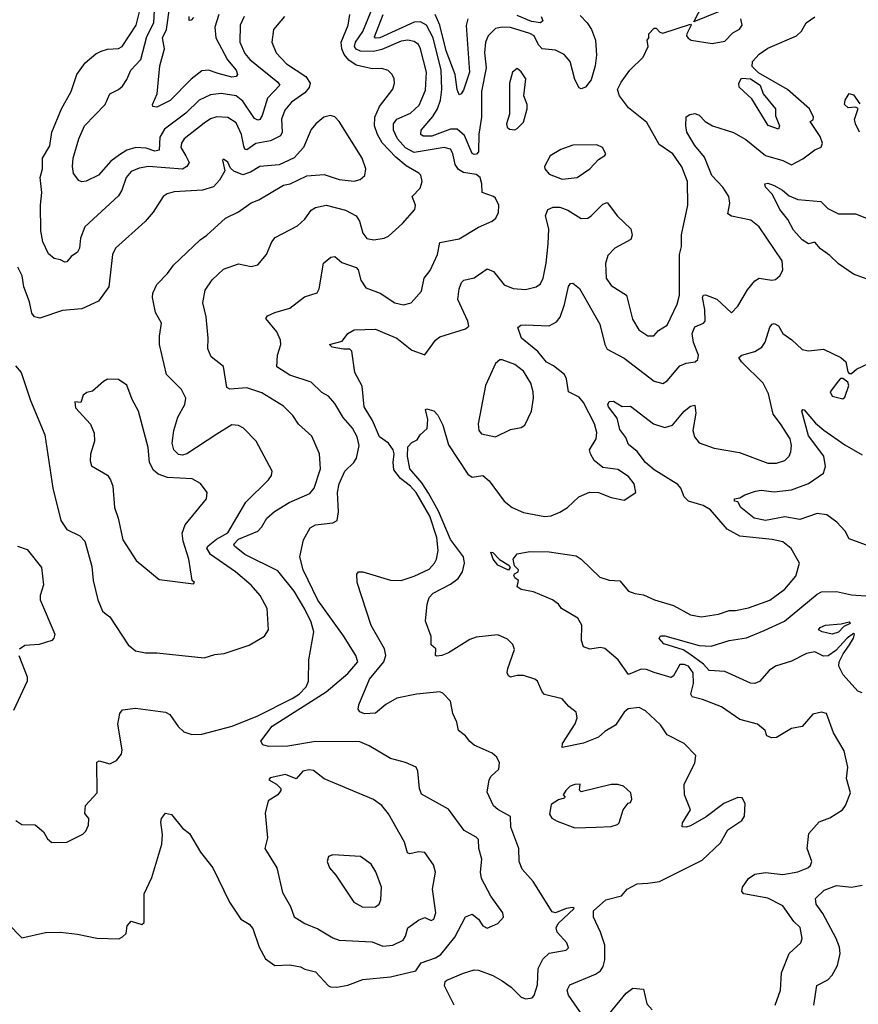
# Model space of a CAD drawing. Extents: x 1468344 to 1613994, y 525695 to 643861.
# Tile 354 of 427: x 1571735 to 1575647, y 607638 to 612230. Entities that reach past the tile are written whole.
import ezdxf

# ---------------------------------------------------------------- set-up
doc = ezdxf.new("R2010")
doc.units = 0

msp = doc.modelspace()

# ---------------------------------------------------------------- linework, layer by layer
at = {"layer": '0CON10XD'}
for points in [[(1571678.5, 608015), (1571745, 607948.8), (1571855, 607974), (1571925, 607974.3), (1572005, 607966), (1572095, 607947.5), (1572196.7, 607943.3), (1572215, 607952.5), (1572230.7, 607969.3), (1572236.7, 608005), (1572255, 608026.7), (1572305, 608010), (1572315, 608020), (1572316, 608154), (1572350.6, 608229.4), (1572397.5, 608385), (1572400.3, 608430.3), (1572392.9, 608487.1), (1572396.2, 608505), (1572415, 608530), (1572443, 608523), (1572495, 608460), (1572527.5, 608435), (1572577.6, 608347.6), (1572635.6, 608275.6), (1572714, 608115), (1572766.9, 608035), (1572805, 608011.6), (1572822.3, 607992.3), (1572851.4, 607905), (1572881.1, 607851.1), (1572925, 607818.8), (1572995, 607822.9), (1573045, 607813.8), (1573065, 607802), (1573115, 607790), (1573174.7, 607724.7), (1573185, 607720.5), (1573215, 607718.9), (1573265, 607727.3), (1573335, 607753.5), (1573465, 607766.9), (1573582.2, 607795), (1573607.8, 607832.3), (1573675, 607854.8), (1573698.8, 607871.2), (1573765, 607951.8), (1573815, 608046.9), (1573845, 608058.2), (1573875, 608035.6), (1573895, 608004.2), (1573915, 607993.3), (1573965, 608015.7), (1573991.4, 608045), (1573988.6, 608065), (1573933.3, 608143.3), (1573888.9, 608225), (1573884.5, 608255), (1573890.4, 608315), (1573876.5, 608365), (1573875, 608406.7), (1573865, 608418.6), (1573808.6, 608448.6), (1573735, 608547.8), (1573608.6, 608618.6), (1573600, 608645), (1573592.5, 608725), (1573583.8, 608745), (1573535, 608766.7), (1573464.6, 608784.6), (1573365, 608844.2), (1573322.1, 608862.1), (1573115.2, 608864.8), (1572985, 608842.4), (1572895, 608841.1), (1572868.6, 608848.6), (1572860, 608865), (1572912.9, 608935), (1573164.7, 609095), (1573265, 609181.3), (1573312.5, 609235), (1573303.4, 609265), (1573245, 609356.2), (1573125, 609523.6), (1573056.9, 609665), (1573042, 609725), (1573058.6, 609805), (1573090, 609860), (1573115, 609874), (1573196.2, 609883.8), (1573216.2, 609895), (1573222.8, 609935), (1573217.3, 610025), (1573224.9, 610065.1), (1573251.6, 610125), (1573294.2, 610165), (1573305.3, 610185), (1573318, 610245), (1573308.9, 610285), (1573287.9, 610325), (1573244.3, 610374.3), (1573205, 610440.6), (1573175.6, 610475), (1573145, 610490.9), (1573095, 610540.5), (1572995, 610571.8), (1572935, 610611.2), (1572938.1, 610665), (1572953.3, 610715), (1572951.8, 610735), (1572934.5, 610775), (1572882.9, 610837.1), (1572891.4, 610848.6), (1572924.5, 610865.5), (1572994.6, 610885.4), (1573062.9, 610937.1), (1573123, 610957), (1573131.5, 610975), (1573151.9, 611095), (1573187, 611123), (1573205, 611126), (1573237.8, 611097.8), (1573305, 611074.4), (1573313.4, 611063.4), (1573326.2, 611015), (1573349.8, 610979.8), (1573416, 610955), (1573485, 610909.5), (1573525, 610900.9), (1573560.6, 610909.4), (1573608.9, 610965), (1573622.1, 611025), (1573649.6, 611060.4), (1573684.5, 611135), (1573695, 611190.8), (1573785, 611207.8), (1573875, 611263.3), (1573938.8, 611291.2), (1573956.7, 611305), (1573968.3, 611331.7), (1573970, 611365), (1573955, 611397.5), (1573945.9, 611405.9), (1573892, 611425), (1573891.5, 611465), (1573882.5, 611495), (1573865, 611507.6), (1573805, 611517), (1573781.8, 611531.8), (1573766.5, 611555), (1573756, 611606), (1573745, 611626.1), (1573714.7, 611634.7), (1573575, 611611), (1573535, 611633.2), (1573497.8, 611675), (1573478.1, 611715), (1573478.6, 611745), (1573495, 611765.9), (1573558.2, 611795), (1573598.1, 611831.9), (1573628.6, 611901.4), (1573632.5, 611985), (1573604.7, 612095), (1573594.6, 612115), (1573575, 612129.3), (1573545, 612134.7), (1573515, 612130.2), (1573425, 612090.9), (1573385, 612081.9), (1573325, 612083.1), (1573305, 612092.2), (1573296.7, 612105), (1573302.1, 612125), (1573335.5, 612175), (1573423.6, 612393.6)], [(1572782, 612245), (1572762.8, 612205), (1572761.4, 612125), (1572785, 612073.1), (1572808.2, 612045), (1572939.5, 611939.5), (1572948.8, 611925), (1572890.6, 611865), (1572866.6, 611783.4), (1572855, 611765.4), (1572845, 611762.3), (1572830.1, 611770.1), (1572775, 611849.7), (1572745, 611874.8), (1572675, 611885.7), (1572625, 611880), (1572571.5, 611855), (1572509.7, 611795), (1572410.3, 611719.7), (1572388.2, 611681.8), (1572385, 611622.5), (1572365, 611617.8), (1572325, 611631.4), (1572276.4, 611633.6), (1572235, 611621.6), (1572199.8, 611600.2), (1572160, 611570), (1572102.5, 611505), (1572045, 611477.1), (1572025, 611474.2), (1572010.3, 611480.3), (1571985, 611513.3), (1571980.6, 611545), (1571984.4, 611585), (1572010, 611675), (1572037.5, 611735), (1572133.6, 611835), (1572155.3, 611884.7), (1572195.7, 611904.3), (1572215, 611920.9), (1572235, 611951.5), (1572252.5, 611995), (1572299.3, 612045), (1572328.2, 612151.8), (1572360, 612215), (1572366.1, 612335)], [(1572970, 612245), (1572919.4, 612185), (1572911.1, 612125), (1572931.8, 612075), (1572979.1, 612025), (1573070.4, 611965), (1573089.6, 611935), (1573085.3, 611914.8), (1573065, 611888.5), (1573003.3, 611845), (1572971, 611809), (1572956.1, 611766.1), (1572959.1, 611705), (1572950.7, 611689.3), (1572905.2, 611664.8), (1572836.8, 611653.2), (1572793.8, 611623.8), (1572785, 611627.1), (1572779.7, 611639.7), (1572769, 611695), (1572745, 611749.6), (1572705, 611773.8), (1572655, 611777.5), (1572625, 611767.3), (1572595, 611748.2), (1572501.6, 611675), (1572489.1, 611655), (1572487.1, 611635), (1572510.3, 611595), (1572526, 611564), (1572515, 611545.3), (1572495, 611533.4), (1572335, 611545.2), (1572292.1, 611537.9), (1572255, 611522.1), (1572232, 611495), (1572211.5, 611435), (1572195, 611408.2), (1572039.2, 611265), (1572018.8, 611211.2), (1572013.5, 611165), (1572005, 611146.4), (1571974.3, 611125.7), (1571955, 611100.4), (1571945, 611098.9), (1571925, 611110.4), (1571895, 611116.9), (1571868.6, 611138.6), (1571842.9, 611195), (1571832.5, 611245), (1571831.1, 611365), (1571838.2, 611425), (1571830, 611495), (1571840.8, 611535), (1571840.9, 611585), (1571875, 611642), (1571884.6, 611705), (1571929.5, 611815), (1571975.5, 611895), (1572001.9, 611975), (1572040.6, 612029.4), (1572089.3, 612070.7), (1572115, 612083.1), (1572145, 612093.3), (1572195, 612096.4), (1572213.1, 612105), (1572278.4, 612205), (1572298.6, 612285)], [(1572664.1, 612255), (1572645.8, 612195), (1572649.2, 612145), (1572703.8, 612043.8), (1572744.6, 611995), (1572751.5, 611975), (1572745.3, 611964.7), (1572725, 611962.5), (1572660.7, 611979.3), (1572615, 611994.6), (1572585, 611992.5), (1572535, 611952.5), (1572437.2, 611852.8), (1572375, 611822.7), (1572355.8, 611825), (1572354.5, 611834.5), (1572376.4, 611885), (1572388.8, 612015), (1572410, 612095), (1572400.9, 612145), (1572420, 612185), (1572434.6, 612295.4)], [(1574995, 612267.5), (1574880, 612220), (1574924, 612305)], [(1571885, 608393.8), (1571955, 608394.2), (1572028.8, 608431.2), (1572043.6, 608446.4), (1572056.4, 608473.6), (1572056.7, 608505), (1572038.3, 608528.3), (1572041.2, 608565), (1572095.4, 608625), (1572095, 608767.5), (1572105, 608773.3), (1572155, 608759.2), (1572186, 608775), (1572209.2, 608805), (1572212.9, 608825), (1572193.1, 608945), (1572202, 608995), (1572215, 609011.2), (1572275, 609020), (1572415, 609001.4), (1572435, 608990.6), (1572473.5, 608933.5), (1572499.8, 608909.8), (1572537, 608897), (1572585, 608898.1), (1572726.7, 608935), (1572845, 608983.2), (1573006.4, 609065), (1573038.8, 609085), (1573071.6, 609118.4), (1573082.2, 609145), (1573084.4, 609245), (1573107.4, 609375), (1573095, 609420.9), (1573065, 609481.1), (1573015.9, 609565), (1572939.7, 609659.7), (1572785, 609736.8), (1572737.5, 609775), (1572733.5, 609785), (1572755, 609807.5), (1572845, 609845.4), (1572864.8, 609865.2), (1572887.1, 609905), (1572923.4, 609936.6), (1572991.7, 609978.3), (1573088.8, 610021.2), (1573108.9, 610045), (1573137.8, 610135), (1573133.3, 610205), (1573097.3, 610287.3), (1573034.7, 610344.7), (1573009.4, 610385), (1572965, 610428.1), (1572865, 610490), (1572795, 610513.8), (1572715, 610507.8), (1572700.6, 610515), (1572685, 610613.3), (1572628.7, 610658.7), (1572612.5, 610695), (1572614.2, 610745), (1572604.4, 610845), (1572589.3, 610909.3), (1572600.6, 610969.4), (1572633.4, 611016.6), (1572685, 611066.2), (1572755, 611091.1), (1572815, 611078.6), (1572845, 611087.5), (1572886.9, 611135), (1572911.8, 611195), (1572927.1, 611215), (1573030.7, 611269.3), (1573065, 611299.5), (1573095, 611341.8), (1573115, 611354.6), (1573164.6, 611365.4), (1573255, 611342), (1573304.2, 611315), (1573320, 611290), (1573335.4, 611235.4), (1573355, 611210), (1573386.8, 611203.2), (1573435, 611210.8), (1573455, 611220.8), (1573520.7, 611279.3), (1573577.5, 611345), (1573581.4, 611365), (1573565.8, 611405), (1573603.1, 611445), (1573612.5, 611475), (1573605.6, 611505), (1573597.1, 611515), (1573538.4, 611548.4), (1573489.9, 611589.9), (1573425.6, 611655.6), (1573404, 611695), (1573390.8, 611735), (1573392, 611775), (1573413.9, 611826.1), (1573475, 611906.2), (1573483.1, 611935), (1573481.4, 611955), (1573472.9, 611975), (1573453.8, 611993.8), (1573425, 612002.1), (1573378.6, 612001.4), (1573305, 612018.1), (1573270.9, 612040.9), (1573248.2, 612068.2), (1573237.3, 612095), (1573235.2, 612125), (1573267.6, 612205), (1573275.3, 612255)], [(1572545, 612240.9), (1572535, 612227.8), (1572526.1, 612226.1), (1572524.7, 612245)], [(1573761.4, 607635), (1573716.9, 607725), (1573719.8, 607745), (1573728.3, 607751.7), (1573805, 607783.3), (1573855, 607798.7), (1573875, 607798.4), (1573942.6, 607772.6), (1573985, 607747.5), (1574028.2, 607718.2), (1574075, 607671.4), (1574095.9, 607664.1), (1574125, 607668.8), (1574135, 607680), (1574150.2, 607729.8), (1574154.1, 607805), (1574175, 607848.5), (1574205, 607876.5), (1574285, 607891.2), (1574295, 607902.5), (1574288, 607925), (1574243.1, 607975), (1574237.3, 607995), (1574247.1, 608015), (1574322, 608085), (1574315, 608090), (1574285, 608085.2), (1574235, 608064.7), (1574219.7, 608069.7), (1574130.7, 608210.7), (1574078.9, 608268.9), (1574064.5, 608304.5), (1574063.1, 608365), (1574026.7, 608465), (1574024.3, 608514.3), (1573965, 608546.5), (1573945, 608564.4), (1573915, 608627.5), (1573925.4, 608685), (1573935, 608701.9), (1573970.8, 608735), (1573973.8, 608765), (1573960.5, 608790.5), (1573939.2, 608809.2), (1573855, 608847.5), (1573835, 608864), (1573815, 608891.2), (1573782.5, 608915), (1573774.3, 608955), (1573756, 608995), (1573745, 609052.5), (1573709.1, 609089.1), (1573695.6, 609095.6), (1573585.5, 609085.5), (1573495, 609065.7), (1573443.3, 609036.7), (1573395, 608996), (1573343.5, 608993.5), (1573322.1, 609002.1), (1573314.2, 609014.2), (1573317.5, 609035), (1573366.7, 609155), (1573433.2, 609235), (1573443.1, 609265), (1573436.5, 609296.5), (1573374.7, 609405), (1573308.9, 609605), (1573308.2, 609645), (1573315.4, 609654.6), (1573335, 609656.1), (1573465, 609615.7), (1573515, 609615.4), (1573575, 609635.7), (1573645, 609668), (1573670, 609695), (1573679.4, 609715), (1573687, 609755), (1573680.6, 609815), (1573648.2, 609915), (1573584.8, 610025), (1573557.7, 610055), (1573511.3, 610091.3), (1573480.9, 610130.9), (1573477.3, 610165), (1573482.2, 610205), (1573476.4, 610225), (1573455, 610254.8), (1573413.9, 610285), (1573380.8, 610360.8), (1573342.2, 610425), (1573331.9, 610521.9), (1573297.8, 610585), (1573285, 610683.8), (1573274.3, 610694.3), (1573245, 610693.2), (1573192.8, 610702.8), (1573180, 610715), (1573239.4, 610730.6), (1573265, 610766.7), (1573295, 610783.8), (1573395, 610787.1), (1573437.8, 610767.8), (1573495, 610745.4), (1573565, 610688.5), (1573625, 610667.5), (1573674.2, 610735), (1573695, 610750.8), (1573815, 610788.8), (1573829.5, 610800.5), (1573825.7, 610825), (1573778.8, 610925), (1573784.6, 610975), (1573796, 611004), (1573807.5, 611015), (1573855, 611027.1), (1573915, 611068.9), (1573945, 611055.6), (1573995, 610994.5), (1574036.7, 610976.7), (1574095, 610972.1), (1574145, 610984.6), (1574165, 610998.6), (1574177.7, 611025), (1574190.9, 611095), (1574200, 611185), (1574202.8, 611255), (1574187.9, 611315), (1574199.2, 611345), (1574224, 611356), (1574255, 611355.9), (1574292.6, 611342.6), (1574355, 611303.1), (1574385, 611304.6), (1574401.5, 611315), (1574455, 611370.6), (1574475, 611378.1), (1574523.5, 611313.5), (1574585.6, 611255), (1574591.9, 611225), (1574585.4, 611204.6), (1574511.1, 611165), (1574478.8, 611131.2), (1574467.1, 611092.9), (1574471.1, 611025), (1574495, 610990), (1574566.2, 610945), (1574593.6, 610833.6), (1574623.3, 610783.3), (1574665, 610755.6), (1574693.3, 610756.7), (1574715, 610781.4), (1574755, 610805.8), (1574802.9, 610902.9), (1574812.9, 610945), (1574813.6, 611135), (1574822.2, 611172.2), (1574822.8, 611227.2), (1574851.5, 611365), (1574850.6, 611475), (1574824.3, 611544.3), (1574782.2, 611605), (1574719, 611649), (1574661.2, 611751.2), (1574575, 611818.6), (1574533.5, 611875), (1574524.4, 611905), (1574540.9, 611939.1), (1574581.9, 611995), (1574644.3, 612055), (1574666.7, 612105), (1574662.5, 612135), (1574670, 612145), (1574670, 612165), (1574695, 612190), (1574705, 612190), (1574721.7, 612171.7), (1574735, 612167.5), (1574865, 612210), (1574867.5, 612205), (1574847.5, 612165), (1574846, 612155), (1574853.5, 612143.5), (1574867.5, 612135), (1574965, 612118.6), (1575025, 612130.6), (1575061.3, 612168.7), (1575093.2, 612186.8), (1575105.8, 612205), (1575100, 612235)], [(1574349.7, 612249.7), (1574382.9, 612215), (1574401.8, 612185), (1574421.2, 612135), (1574425.3, 612065), (1574419.1, 612015), (1574400.4, 611949.6), (1574373.8, 611915), (1574355, 611907.5), (1574345, 611912), (1574325, 611951.2), (1574303.2, 612035), (1574275, 612067.8), (1574235, 612088.2), (1574171.8, 612095), (1574155, 612112.7), (1574135.3, 612155), (1574115, 612166.6), (1574025, 612193.8), (1573985, 612196.2), (1573955, 612188.8), (1573920, 612155), (1573907.4, 612125), (1573903.9, 612076.1), (1573911.2, 612005), (1573889.4, 611895), (1573889.8, 611775), (1573877.1, 611697.1), (1573875.4, 611614.6), (1573866.7, 611603.3), (1573855, 611601.5), (1573845, 611605.8), (1573809.7, 611689.7), (1573775, 611720.4), (1573745, 611719.6), (1573657.8, 611687.8), (1573617.5, 611687.5), (1573605.6, 611695), (1573607.1, 611715), (1573661.9, 611778.1), (1573684.4, 611815), (1573697.5, 611855), (1573703.9, 611905), (1573701, 611995), (1573663.4, 612145), (1573633.2, 612205), (1573605, 612220.9), (1573575, 612219.4), (1573415, 612145.7), (1573395, 612143.9), (1573390.5, 612150.5), (1573430.7, 612255)], [(1573825.5, 612235), (1573817.3, 612202.7), (1573833.3, 611985), (1573805, 611902), (1573795, 611883.8), (1573785, 611880), (1573775.5, 611905.5), (1573765.7, 611975), (1573725.1, 612085), (1573694.9, 612205), (1573672.4, 612255)], [(1573925, 610079.2), (1573994.4, 609985), (1574032.5, 609955), (1574085, 609931.8), (1574185, 609912.7), (1574215, 609917.1), (1574255, 609932.9), (1574290.6, 609955), (1574344.2, 610005.8), (1574393.1, 610026.9), (1574435, 610025.6), (1574495, 610001.4), (1574555, 609990), (1574610, 610025), (1574601.4, 610065), (1574575, 610100.6), (1574525, 610132.7), (1574455, 610141.8), (1574415.2, 610175.2), (1574397.5, 610205), (1574393.8, 610225), (1574424.5, 610275), (1574426.8, 610305), (1574415.9, 610345), (1574365.3, 610445), (1574345, 610469.3), (1574295.2, 610495.2), (1574286.3, 610555), (1574276.7, 610575), (1574225.5, 610615.5), (1574192.5, 610632.5), (1574152.6, 610682.6), (1574075.6, 610745), (1574058.8, 610795), (1574072.5, 610805), (1574092.5, 610807.5), (1574205, 610802.2), (1574239.2, 610820.8), (1574256.5, 610843.5), (1574277.3, 610902.7), (1574295, 610986), (1574305, 611000), (1574315, 611000.8), (1574346.3, 610976.3), (1574440.8, 610810.8), (1574464.6, 610715), (1574475, 610694.2), (1574555, 610651.8), (1574695, 610544.4), (1574735, 610534.4), (1574755, 610545.7), (1574815, 610615.4), (1574845, 610628.2), (1574885.5, 610634.5), (1574899.2, 610645), (1574901.5, 610665), (1574878.1, 610725), (1574872.6, 610767.4), (1574885, 610798.2), (1574924.6, 610815.4), (1574932.5, 610825), (1574931.3, 610878.7), (1574920.4, 610935), (1574924.7, 610945.3), (1574935, 610947.1), (1574986.8, 610926.8), (1575056.1, 610863.9), (1575085, 610893.8), (1575130.1, 610969.9), (1575165, 611012.3), (1575185, 611024.4), (1575244.2, 611015.8), (1575260.9, 611019.1), (1575283.4, 611036.6), (1575295.6, 611064.4), (1575291.9, 611105), (1575185, 611264.5), (1575145.2, 611295.2), (1575055, 611313.6), (1575039.4, 611325), (1575047.7, 611375), (1575043.6, 611405), (1575015, 611450), (1574963.5, 611503.5), (1574929.6, 611589.6), (1574885, 611643.5), (1574846.7, 611705), (1574841.9, 611735), (1574845, 611777.5), (1574861.2, 611788.8), (1574885, 611792.5), (1574905, 611785.7), (1574932.5, 611755), (1574967.5, 611735), (1575065, 611703.8), (1575122, 611672), (1575215, 611596.5), (1575295, 611574.3), (1575335, 611554), (1575388.3, 611581.7), (1575445, 611624), (1575474.1, 611635.9), (1575480, 611655), (1575468.9, 611685), (1575423.3, 611755), (1575436.4, 611763.6), (1575438.8, 611775), (1575419.2, 611815), (1575317.1, 611905), (1575181.7, 611981.7), (1575152.4, 612012.4), (1575153.8, 612035), (1575185, 612068.8), (1575225, 612096.9), (1575358.8, 612155), (1575382.9, 612177.1), (1575404.3, 612215.7), (1575445, 612244)], [(1574167.7, 612245), (1574175.4, 612225), (1574164.6, 612215.4), (1574122, 612222), (1574055, 612249.4)], [(1574045, 611716.7), (1574055, 611723.3), (1574085, 611752.5), (1574102.5, 611815), (1574102.5, 611835), (1574087.5, 611875), (1574096, 611955), (1574075, 611986.7), (1574055, 612002.5), (1574034, 611985), (1574020.6, 611935), (1574020.5, 611789.5), (1574006.2, 611745), (1574009.3, 611729.3), (1574020.5, 611720.5), (1574045, 611716.7)], [(1575275, 611720), (1575226.1, 611736.1), (1575150.5, 611860.5), (1575091.2, 611915), (1575089.2, 611935), (1575102.8, 611957.2), (1575145, 611954.4), (1575190, 611925), (1575204.2, 611884.2), (1575261.4, 611815), (1575261.7, 611781.7), (1575280, 611735), (1575275, 611720)], [(1575653.7, 611705), (1575634.7, 611745), (1575630, 611765), (1575646.4, 611816.4), (1575635, 611821.6), (1575599.9, 611819.9), (1575583.6, 611835), (1575586.4, 611855), (1575605, 611885.6), (1575625, 611879.2), (1575655, 611837.5)], [(1572595, 609253.5), (1572645, 609270), (1572689.4, 609275), (1572805, 609313.3), (1572877.1, 609355), (1572896.2, 609385), (1572889.1, 609485), (1572856.2, 609545), (1572815, 609592.7), (1572740.9, 609655), (1572625, 609736.2), (1572607.7, 609765), (1572613.7, 609776.3), (1572652.1, 609807.9), (1572705, 609837.6), (1572789.2, 609980.7), (1572895.8, 610085), (1572910, 610105), (1572912, 610125), (1572838.6, 610265), (1572779.2, 610325), (1572755, 610338.1), (1572725, 610340.5), (1572655, 610297.6), (1572515, 610205.3), (1572495, 610200), (1572475, 610202.9), (1572453.8, 610225), (1572446.1, 610256.1), (1572453.4, 610315), (1572473.2, 610376.8), (1572504.4, 610435), (1572510, 610465), (1572488.8, 610505), (1572419.5, 610575), (1572386.2, 610715), (1572386.2, 610755), (1572396.5, 610815), (1572368.6, 610865), (1572354.2, 610935), (1572355.6, 610955), (1572374.4, 610995.6), (1572425, 611047.1), (1572451.5, 611085), (1572575.9, 611204.1), (1572607.5, 611225), (1572695.6, 611304.4), (1572755, 611334), (1572815, 611375.8), (1572849.7, 611390.3), (1572965, 611458.4), (1572995.9, 611464.1), (1573075, 611501.9), (1573155, 611507.8), (1573225, 611484.5), (1573295, 611476.9), (1573323.3, 611485), (1573345, 611503.8), (1573349.2, 611535), (1573332.9, 611585), (1573225.8, 611755.8), (1573205, 611776.7), (1573185, 611783.8), (1573153.3, 611775), (1573115.8, 611745), (1573095, 611718.8), (1573059.5, 611635), (1573014.6, 611585.4), (1572945, 611553.1), (1572855, 611545.6), (1572811.5, 611518.5), (1572775, 611506.4), (1572733.3, 611523.3), (1572718.3, 611538.3), (1572705, 611566), (1572685, 611580), (1572681.2, 611575), (1572691.1, 611525), (1572667.5, 611482.5), (1572639.1, 611450.9), (1572587.5, 611435), (1572455, 611427.3), (1572422.2, 611417.8), (1572404.2, 611405), (1572358, 611332), (1572320.7, 611289.3), (1572182, 611165), (1572168, 611135), (1572150, 610985), (1572102.1, 610917.9), (1572025, 610881.4), (1571935, 610873.8), (1571828.7, 610838.7), (1571804, 610844), (1571791.7, 610861.7), (1571780.4, 610915), (1571754.7, 610985), (1571746.8, 611035), (1571726.3, 611076.3)], [(1574265, 611486.5), (1574335, 611494.5), (1574394, 611535), (1574435, 611578.8), (1574465, 611597.5), (1574470, 611605), (1574453.3, 611635), (1574427, 611647), (1574315, 611645.5), (1574258.8, 611625), (1574209.4, 611595), (1574182.5, 611545), (1574184.2, 611535), (1574205, 611510), (1574265, 611486.5)], [(1575735, 611003.6), (1575625, 611043.3), (1575555, 611091.3), (1575515, 611130.8), (1575471.6, 611161.6), (1575445, 611193.3), (1575415, 611185.7), (1575385, 611203.6), (1575345, 611248.6), (1575318.3, 611298.3), (1575281.5, 611345), (1575247.1, 611415), (1575215, 611449.2), (1575211.9, 611465), (1575225, 611468.2), (1575255, 611456.8), (1575294, 611435), (1575325, 611408.2), (1575365, 611392.5), (1575472.6, 611382.6), (1575505, 611349.2), (1575555, 611325.5), (1575635, 611325.4), (1575725, 611289.6)], [(1574695.8, 609524.2), (1574785, 609498.2), (1574865, 609455.4), (1574914.5, 609445.5), (1574995, 609457.5), (1575045, 609474.5), (1575075, 609474.5), (1575135, 609487.3), (1575235, 609522.7), (1575304.5, 609575), (1575356.2, 609635), (1575373.1, 609695), (1575334.5, 609764.5), (1575295, 609795.5), (1575245.9, 609805.9), (1575095, 609821.1), (1575035, 609854.5), (1574957.1, 609945), (1574924.3, 609965), (1574854.4, 609985), (1574834.5, 610005), (1574818.8, 610045), (1574805, 610062.2), (1574695, 610131), (1574655, 610165.3), (1574616.3, 610216.3), (1574575, 610248.8), (1574562.1, 610282.1), (1574535, 610318.8), (1574522.1, 610372.1), (1574482, 610425), (1574478.9, 610435), (1574485, 610450), (1574505, 610450.5), (1574545, 610426.7), (1574585, 610428), (1574691.9, 610345), (1574745, 610329.1), (1574780.7, 610339.3), (1574834.5, 610405), (1574865, 610428.1), (1574885, 610433.3), (1574889.7, 610395), (1574874.7, 610315), (1574883.1, 610285), (1574905, 610257.1), (1574975, 610232), (1575092.4, 610212.4), (1575225, 610162.2), (1575265, 610161.5), (1575305, 610174.5), (1575325, 610194.2), (1575333.1, 610215), (1575336.2, 610245), (1575330, 610275), (1575285, 610345.8), (1575250.6, 610390.6), (1575228.7, 610485), (1575204.1, 610535), (1575101.9, 610635), (1575090, 610655), (1575103.8, 610666.2), (1575165, 610683.2), (1575197.6, 610702.4), (1575213.6, 610726.4), (1575235, 610796), (1575245, 610810), (1575255, 610813.3), (1575275, 610802.9), (1575295, 610767.5), (1575337.4, 610737.4), (1575385, 610691.9), (1575415, 610685.6), (1575485, 610694.5), (1575566.2, 610655), (1575588.8, 610635), (1575598.3, 610588.3), (1575605, 610580), (1575615, 610580), (1575639.3, 610600.7), (1575727.2, 610642.8)], [(1573955, 610284.4), (1574025, 610319.2), (1574075, 610328.8), (1574091.2, 610338.8), (1574122.5, 610405), (1574131.8, 610465), (1574130.8, 610495), (1574119.6, 610535), (1574085, 610591.8), (1574045, 610622.1), (1573985, 610644), (1573975, 610643.8), (1573955, 610626.7), (1573907.5, 610525), (1573874.5, 610345), (1573877.1, 610315), (1573888.9, 610298.9), (1573955, 610284.4)], [(1571715, 610616.2), (1571740.8, 610585), (1571784.5, 610455), (1571851.4, 610295), (1571890, 610045), (1571927.3, 609895), (1571955, 609852.9), (1572015, 609822.9), (1572037.8, 609797.7), (1572070.6, 609680.6), (1572077.8, 609615), (1572099.5, 609525), (1572121.7, 609471.7), (1572138.1, 609458.1), (1572155, 609446.2), (1572240.8, 609315), (1572275, 609287.5), (1572322.3, 609277.7), (1572375, 609278.1), (1572595, 609253.5)], [(1572545, 609600), (1572550, 609605), (1572540, 609615), (1572523.6, 609715), (1572497.6, 609797.6), (1572493.1, 609835), (1572506.2, 609875), (1572605.6, 609995), (1572608.9, 610025), (1572577.6, 610067.6), (1572539.6, 610089.6), (1572425, 610095.8), (1572381.2, 610111.2), (1572359.4, 610129.4), (1572340, 610165), (1572333.5, 610235), (1572288.6, 610405), (1572259.7, 610459.7), (1572235, 610526.2), (1572195, 610552), (1572145, 610553.8), (1572125, 610543.3), (1572075, 610497.5), (1572048.3, 610491.7), (1572030.7, 610479.3), (1572020, 610445), (1571991.7, 610448.3), (1571995, 610420), (1572064.3, 610344.3), (1572082.3, 610302.3), (1572084.2, 610265), (1572065.4, 610204.6), (1572063.6, 610173.6), (1572069.7, 610149.7), (1572145, 610106), (1572158, 610085), (1572168.6, 610055), (1572176.9, 609955), (1572194.4, 609905), (1572215.6, 609805), (1572278.5, 609708.5), (1572385, 609619.2), (1572545, 609600)], [(1575575, 610462.5), (1575585, 610470), (1575602.5, 610525), (1575599.3, 610539.3), (1575575, 610557.5), (1575565, 610556.7), (1575555, 610546.7), (1575516.2, 610495), (1575525, 610473.8), (1575575, 610462.5)], [(1574375.9, 607565), (1574295, 607680.6), (1574288.7, 607705), (1574301.2, 607728.8), (1574420.7, 607779.3), (1574444.4, 607795), (1574457.1, 607815), (1574464.6, 607845.4), (1574465.3, 607915), (1574445.3, 607975), (1574412, 608045), (1574412.2, 608075), (1574469.7, 608125), (1574542.5, 608145), (1574568.8, 608175), (1574615, 608200), (1574665.9, 608204.1), (1574719.1, 608210.9), (1574919.1, 608310.9), (1575005, 608391.2), (1575038.2, 608451.8), (1575104.4, 608495), (1575115.8, 608515.8), (1575120, 608575), (1575105, 608600.8), (1575085, 608603.1), (1575020.5, 608575), (1574937.6, 608512.4), (1574865, 608471.1), (1574844.3, 608464.3), (1574826.1, 608466.1), (1574827.8, 608485), (1574864.2, 608545), (1574836.5, 608615), (1574834.8, 608665), (1574885, 608762.9), (1574889.1, 608799.1), (1574835, 608855.5), (1574755.4, 608895.4), (1574725, 608942.5), (1574655, 609007.8), (1574625, 609022.2), (1574573.1, 609016.9), (1574555, 609000.8), (1574515, 608940), (1574465, 608910.8), (1574435.7, 608885), (1574365, 608856.5), (1574266, 608836), (1574266.9, 608855), (1574325.8, 608945.8), (1574335.7, 608975), (1574331.4, 609001.4), (1574297, 609027), (1574265, 609063.5), (1574183.6, 609083.6), (1574172.9, 609095), (1574150.6, 609145), (1574138, 609155), (1574085, 609172.5), (1574055, 609172.5), (1574025, 609164), (1574015, 609170), (1574009.2, 609185), (1574011.4, 609205), (1574042.7, 609292.7), (1574035.8, 609315.8), (1574010.8, 609340.8), (1573965, 609362.2), (1573865, 609350.4), (1573835, 609340.4), (1573735, 609278.2), (1573705, 609264.5), (1573681.4, 609261.4), (1573674, 609265), (1573675.7, 609295.7), (1573654.2, 609315), (1573654.3, 609354.3), (1573627.5, 609425), (1573635.6, 609505), (1573645.6, 609535), (1573664.1, 609555.9), (1573745, 609597.5), (1573780, 609625), (1573800.6, 609655), (1573809.5, 609695), (1573804.6, 609725), (1573745, 609805.6), (1573688.7, 609938.7), (1573642.6, 610022.6), (1573610.9, 610070.9), (1573555.6, 610135), (1573543.5, 610195), (1573545, 610237.5), (1573565, 610258.8), (1573589.5, 610270.5), (1573603.3, 610295), (1573635.6, 610324.4), (1573638.2, 610365), (1573627.7, 610412.3), (1573635, 610415.6), (1573666.6, 610406.6), (1573685.5, 610385.5), (1573709.4, 610339.4), (1573735, 610247.8), (1573825, 610110.8), (1573845, 610096.9), (1573895, 610104.4), (1573925, 610079.2)], [(1575762.3, 609752.3), (1575605, 609809.2), (1575585.4, 609845), (1575547.4, 609887.4), (1575500.6, 609920.6), (1575455, 609926.7), (1575375, 609898.9), (1575305, 609911.6), (1575215, 609894), (1575161.4, 609905), (1575099.2, 609955), (1575085, 609982.5), (1575070, 609985), (1575070, 609995), (1575095, 610000), (1575117.5, 610015), (1575167.8, 610032.2), (1575194.5, 610035.5), (1575255, 610028.9), (1575335, 610038.4), (1575415, 610067.1), (1575485, 610115.7), (1575493.6, 610146.4), (1575486.6, 610195), (1575415, 610288.9), (1575384.4, 610405), (1575388.3, 610411.7), (1575395, 610411.2), (1575448.3, 610348.2), (1575485.8, 610315.8), (1575585, 610247.2), (1575665, 610201.4)], [(1571724.4, 609774.4), (1571769.3, 609759.3), (1571835.6, 609675), (1571845.6, 609595), (1571830.8, 609545), (1571830.8, 609525), (1571898.6, 609365), (1571894.2, 609345.8), (1571884.3, 609335.7), (1571825, 609316.1), (1571758.7, 609311.3), (1571733.5, 609295)], [(1575259.6, 607635), (1575283.6, 607705), (1575288.7, 607785), (1575324.1, 607875.9), (1575379.2, 607925), (1575385.7, 607945), (1575376.2, 607996.2), (1575346.9, 608025), (1575295, 608098.2), (1575225, 608133.8), (1575113.7, 608153.7), (1575103.8, 608165), (1575107.5, 608185), (1575135.4, 608225), (1575164.2, 608245.8), (1575215, 608253.5), (1575295.5, 608244.5), (1575365, 608255.8), (1575411.9, 608275), (1575423.9, 608286.1), (1575430.2, 608305), (1575408.6, 608365), (1575416.4, 608435), (1575465, 608490), (1575515, 608508), (1575574.2, 608545.8), (1575588, 608565), (1575611.5, 608625), (1575592.2, 608692.2), (1575599.1, 608745), (1575580.9, 608820.9), (1575530.9, 608905), (1575499.2, 608995), (1575475, 609000.6), (1575435, 608991.4), (1575385.5, 608934.5), (1575335, 608924.6), (1575265, 608883.1), (1575241.7, 608881.7), (1575220.7, 608890.7), (1575212.5, 608915), (1575177.5, 608945), (1575095, 608966), (1575008.8, 609025), (1574920.7, 609060.7), (1574871.7, 609071.7), (1574866.2, 609085), (1574878.6, 609135), (1574876.5, 609185), (1574855, 609215.5), (1574835, 609223.8), (1574815, 609222.5), (1574785, 609170), (1574775, 609162.5), (1574695, 609185.6), (1574659.4, 609199.4), (1574635, 609201.1), (1574575, 609177.1), (1574527.1, 609245), (1574465, 609298.1), (1574445, 609302.9), (1574395, 609294.2), (1574365.7, 609305.7), (1574355.4, 609335.4), (1574357.3, 609407.3), (1574338.8, 609438.8), (1574262, 609485), (1574248.8, 609505), (1574220.8, 609525), (1574132.1, 609562.1), (1574073.6, 609573.6), (1574055.8, 609585), (1574062.5, 609615), (1574045, 609626.7), (1574040.8, 609639.2), (1574043.3, 609646.7), (1574060, 609655), (1574062.5, 609665), (1574043.3, 609683.3), (1574036.7, 609715), (1574055, 609740), (1574115, 609750.8), (1574205, 609748.1), (1574330.5, 609730.5), (1574353.8, 609715), (1574441, 609631), (1574485, 609616), (1574535, 609613.5), (1574575.8, 609565), (1574605, 609553.6), (1574645, 609548.5), (1574695.8, 609524.2)], [(1574015, 609663.8), (1573965, 609686), (1573944.2, 609715), (1573932.5, 609747.5), (1573942.5, 609745), (1573973.1, 609713.1), (1574016.7, 609686.7), (1574023.3, 609675), (1574015, 609663.8)], [(1575665, 609090.9), (1575645, 609098.8), (1575577.3, 609175), (1575555.8, 609215), (1575558.8, 609235), (1575577.2, 609272.8), (1575605.7, 609315), (1575625.6, 609345.6), (1575630, 609365), (1575625, 609367.5), (1575595, 609345.3), (1575542, 609288), (1575506.8, 609263.2), (1575485, 609262.7), (1575445, 609281.8), (1575405, 609274.8), (1575335, 609239.2), (1575260.4, 609215), (1575231.2, 609195), (1575185.8, 609144.2), (1575165, 609135.3), (1575145, 609135.7), (1575025, 609190.1), (1574952, 609195), (1574925.6, 609225), (1574862, 609272), (1574830.9, 609290.9), (1574740.3, 609320.3), (1574718.1, 609345), (1574723.9, 609356.1), (1574745, 609357.6), (1574905, 609311.8), (1574961.5, 609308.5), (1575045, 609334.4), (1575125, 609348.1), (1575208.2, 609381.8), (1575303.5, 609425), (1575455, 609551.8), (1575475, 609562.1), (1575545, 609562.9), (1575615, 609547.5), (1575705, 609542.1)], [(1575525, 609365.3), (1575478.8, 609375), (1575461.9, 609385), (1575468.9, 609395), (1575495, 609406.2), (1575567.5, 609412.5), (1575605, 609422.9), (1575610, 609415), (1575579.4, 609400.6), (1575555, 609374), (1575525, 609365.3)], [(1571730.5, 609265), (1571768.8, 609165), (1571769.6, 609145), (1571705, 609008)], [(1573429.1, 607909.1), (1573475, 607914.6), (1573523.1, 607936.9), (1573534.4, 607955.6), (1573545.2, 607995), (1573595, 608031.5), (1573625, 608043.2), (1573655, 608030), (1573666.9, 608035), (1573675.6, 608065), (1573660.6, 608175), (1573674.3, 608255), (1573665, 608288.8), (1573625, 608346), (1573595, 608349.4), (1573555, 608340.6), (1573544.4, 608345), (1573530.6, 608395), (1573455, 608526), (1573425, 608565.8), (1573385, 608593.1), (1573155, 608690), (1573105, 608728.1), (1573085, 608731.5), (1573056.2, 608725), (1573025, 608690), (1572975, 608710), (1572902.5, 608695), (1572897.5, 608685), (1572932.5, 608665), (1572952.5, 608645), (1572953.3, 608635), (1572938.8, 608615), (1572893.3, 608586.7), (1572879.4, 608530.6), (1572890.3, 608415), (1572878.2, 608365), (1572934.5, 608275), (1572960.5, 608160.5), (1572997.5, 608095), (1573015, 608046), (1573064.6, 608014.6), (1573125, 607991.1), (1573195, 607948.5), (1573225, 607937.3), (1573379.9, 607929.9), (1573429.1, 607909.1)], [(1574325, 608462), (1574425, 608464), (1574495, 608467.5), (1574523.4, 608476.6), (1574531.4, 608485), (1574550, 608545), (1574573.6, 608576.4), (1574585, 608580), (1574590, 608595), (1574586.7, 608625), (1574552.5, 608655), (1574525, 608664), (1574495, 608663.1), (1574355, 608630), (1574347, 608637), (1574350, 608665), (1574325, 608663.8), (1574303.3, 608655), (1574282.5, 608635), (1574270, 608615), (1574280, 608605), (1574275, 608600), (1574248.3, 608591.7), (1574215, 608570), (1574206, 608525), (1574217.3, 608507.3), (1574242.3, 608492.3), (1574325, 608462)], [(1571716, 608495), (1571745, 608476.9), (1571806.7, 608475), (1571845, 608443.3), (1571865, 608410), (1571885, 608393.8)], [(1573335, 608091.4), (1573395, 608092.9), (1573411.2, 608105), (1573419.2, 608125), (1573422.5, 608185), (1573397, 608257), (1573375, 608292), (1573325, 608327.5), (1573195, 608336.2), (1573175, 608328), (1573169.4, 608305), (1573179.4, 608275), (1573210, 608240), (1573294.3, 608115), (1573335, 608091.4)], [(1575440.6, 607635), (1575454.5, 607725.5), (1575505, 607753.1), (1575525, 607774.3), (1575550.6, 607819.4), (1575562.7, 607875), (1575559.2, 607905), (1575544.7, 607945), (1575481.3, 608061.3), (1575450.7, 608105), (1575447.8, 608132.2), (1575488.8, 608171.2), (1575545, 608192.5), (1575615, 608184.3), (1575665, 608193.3)], [(1574487.1, 607595), (1574565, 607690), (1574595, 607713.8), (1574645, 607708.8), (1574660.3, 607640.3), (1574685, 607613.3)]]:
    msp.add_lwpolyline(points, dxfattribs=at)

doc.saveas('drawing.dxf')
